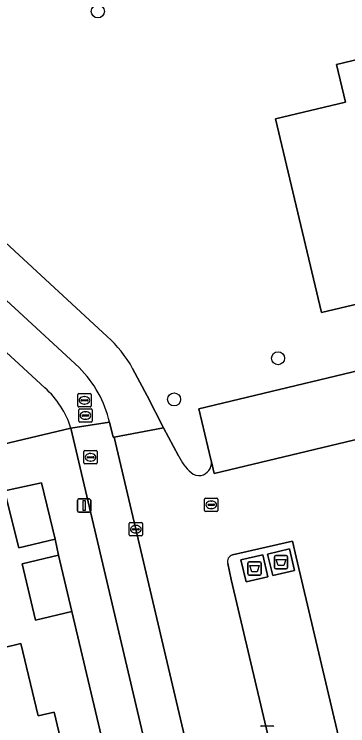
# Model space of a CAD drawing. Extents: x 158031 to 159244, y 380104 to 381214.
# Drawn here: x 158723.4 to 158748.4, y 380617.5 to 380670.9 of the extents above; entities that cross this region are included whole.
import ezdxf

# ---------------------------------------------------------------- set-up
doc = ezdxf.new("R2010")
doc.units = 0
for name, color, linetype in [('IMGEO_Afval_apart_plaats', 7, 'Continuous'), ('IMGEO_Boom', 7, 'Continuous'), ('IMGEO_Erf', 7, 'Continuous'), ('IMGEO_Fietspad_open', 7, 'Continuous'), ('IMGEO_Groenvoorziening', 7, 'Continuous'), ('IMGEO_Kolk', 7, 'Continuous'), ('IMGEO_Lichtmast', 7, 'Continuous'), ('IMGEO_Pand', 7, 'Continuous'), ('IMGEO_Parkeervlak_open', 7, 'Continuous'), ('IMGEO_Rijbaan_lokaal_open', 7, 'Continuous'), ('IMGEO_Rioolput', 7, 'Continuous'), ('IMGEO_Voetpad_gesloten', 7, 'Continuous'), ('IMGEO_Voetpad_open', 7, 'Continuous')]:
    doc.layers.add(name, color=color, linetype=linetype)

msp = doc.modelspace()

# ---------------------------------------------------------------- linework, layer by layer
at = {"layer": 'IMGEO_Afval_apart_plaats'}
for p, q in [((158740.977, 380629.842), (158741.767, 380629.842)), ((158741.767, 380629.842), (158740.977, 380629.842)), ((158742.869, 380629.402), (158742.869, 380630.202)), ((158742.869, 380630.202), (158742.869, 380629.402)), ((158742.969, 380630.302), (158743.759, 380630.302)), ((158743.759, 380630.302), (158742.969, 380630.302)), ((158743.859, 380630.202), (158743.859, 380629.402)), ((158743.859, 380629.402), (158743.859, 380630.202)), ((158740.877, 380628.942), (158740.877, 380629.742)), ((158740.877, 380629.742), (158740.877, 380628.942)), ((158741.867, 380629.742), (158741.867, 380628.942)), ((158741.867, 380628.942), (158741.867, 380629.742)), ((158743.759, 380629.302), (158742.969, 380629.302)), ((158742.969, 380629.302), (158743.759, 380629.302)), ((158741.767, 380628.842), (158740.977, 380628.842)), ((158740.977, 380628.842), (158741.767, 380628.842))]:
    msp.add_line(p, q, dxfattribs=at)
for points in [[(158743.012, 380630.016), (158743.716, 380630.016), (158743.567, 380629.546), (158743.161, 380629.546), (158743.012, 380630.016)], [(158741.02, 380629.556), (158741.724, 380629.556), (158741.575, 380629.086), (158741.169, 380629.086), (158741.02, 380629.556)]]:
    msp.add_lwpolyline(points, dxfattribs=at)
for centre, start, end in [((158740.977, 380629.742), 90, 180), ((158740.977, 380629.742), 90, 180), ((158741.767, 380629.742), 0, 90), ((158741.767, 380629.742), 360, 90), ((158742.969, 380630.202), 90, 180), ((158742.969, 380630.202), 90, 180), ((158743.759, 380630.202), 0, 90), ((158743.759, 380630.202), 360, 90), ((158742.969, 380629.402), 180, 270), ((158742.969, 380629.402), 180, 270), ((158743.759, 380629.402), 270, 0), ((158743.759, 380629.402), 270, 0), ((158740.977, 380628.942), 180, 270), ((158740.977, 380628.942), 180, 270), ((158741.767, 380628.942), 270, 0), ((158741.767, 380628.942), 270, 0)]:
    msp.add_arc(centre, 0.1, start, end, dxfattribs=at)
at = {"layer": 'IMGEO_Boom'}
for centre in [(158729.625, 380671.11), (158743.141, 380645.098), (158735.346, 380642.013)]:
    msp.add_circle(centre, 0.489, dxfattribs=at)
at = {"layer": 'IMGEO_Erf'}
for points in [[(158748.582, 380678.823), (158708.828, 380669.343), (158706.466, 380668.758), (158730.316, 380646.742)], [(158753.263, 380650.155), (158746.409, 380648.526), (158742.958, 380663.054), (158748.201, 380664.308), (158747.525, 380667.136), (158749.829, 380667.687)], [(158738.144, 380637.341), (158738.112, 380637.512), (158737.199, 380641.296), (158751.71, 380644.785), (158752.862, 380639.943), (158754.319, 380638.999), (158755.789, 380632.859), (158754.836, 380632.646), (158764.749, 380590.905), (158759.812, 380589.744), (158754.353, 380588.474), (158749.349, 380587.303), (158750.663, 380581.772), (158758.084, 380583.523), (158761.643, 380584.575)], [(158732.238, 380644.342), (158733.319, 380642.278), (158734.555, 380639.892), (158735.675, 380637.775)], [(158732.222, 380606.886), (158727.683, 380626.11), (158724.959, 380625.463), (158723.955, 380629.692), (158726.679, 380630.339), (158726.416, 380631.538), (158723.693, 380630.884), (158722.624, 380635.163), (158715.598, 380633.518), (158716.938, 380627.87), (158719.758, 380628.546), (158721.078, 380623.038), (158723.855, 380623.703), (158725.154, 380618.281), (158726.352, 380618.569), (158727.058, 380615.621)]]:
    msp.add_lwpolyline(points, dxfattribs=at)
for centre, radius, start, end in [((158723.83, 380639.578), 9.664, 29.5355, 47.8423), ((158739.545, 380639.689), 4.317, 206.3183, 227.2462), ((158737.198, 380637.252), 0.95, 280.0654, 5.3941), ((158737.214, 380637.25), 0.946, 230.608, 279.1017)]:
    msp.add_arc(centre, radius, start, end, dxfattribs=at)
at = {"layer": 'IMGEO_Fietspad_open'}
for points in [[(158728.229, 380644.402), (158704.073, 380666.661)], [(158704.299, 380662.558), (158706.04, 380660.954), (158725.661, 380642.88)], [(158727.607, 380639.865), (158730.507, 380640.298)]]:
    msp.add_lwpolyline(points, dxfattribs=at)
msp.add_lwpolyline([(158730.863, 380639.184), (158730.767, 380639.169), (158730.507, 380640.298), (158727.607, 380639.865), (158741.77, 380579.626), (158742.026, 380578.534), (158742.459, 380576.694), (158745.252, 380577.361), (158745.393, 380577.395), (158744.707, 380580.31)], close=True, dxfattribs=at)
for centre, radius, start, end in [((158722.253, 380638.401), 8.469, 12.9444, 45.1221), ((158720.969, 380637.716), 6.977, 17.9375, 47.7421)]:
    msp.add_arc(centre, radius, start, end, dxfattribs=at)
at = {"layer": 'IMGEO_Groenvoorziening'}
msp.add_lwpolyline([(158725.661, 380642.88), (158706.04, 380660.954), (158707.246, 380655.764), (158722.483, 380641.728), (158711.136, 380639.023), (158711.747, 380636.397), (158714.693, 380637.095), (158714.762, 380636.803), (158727.607, 380639.865)], dxfattribs=at)
msp.add_arc((158720.969, 380637.716), 6.977, 17.9375, 47.7421, dxfattribs=at)
at = {"layer": 'IMGEO_Kolk'}
for p, q in [((158737.629, 380633.684), (158737.629, 380634.536)), ((158737.704, 380634.61), (158738.556, 380634.61)), ((158737.888, 380634.104), (158737.888, 380634.116)), ((158737.931, 380634.153), (158738.329, 380634.153)), ((158738.117, 380634.39), (158738.142, 380634.39)), ((158738.372, 380634.116), (158738.372, 380634.104)), ((158738.63, 380634.536), (158738.63, 380633.684)), ((158738.556, 380633.61), (158737.704, 380633.61)), ((158738.326, 380634.067), (158737.928, 380634.067)), ((158738.14, 380633.83), (158738.115, 380633.83)), ((158731.975, 380631.849), (158731.975, 380632.701)), ((158732.05, 380632.775), (158732.902, 380632.775)), ((158732.463, 380632.555), (158732.488, 380632.555)), ((158732.976, 380632.701), (158732.976, 380631.849)), ((158732.234, 380632.269), (158732.234, 380632.281)), ((158732.672, 380632.232), (158732.274, 380632.232)), ((158732.277, 380632.318), (158732.675, 380632.318)), ((158732.486, 380631.995), (158732.461, 380631.995)), ((158732.718, 380632.281), (158732.718, 380632.269)), ((158732.902, 380631.775), (158732.05, 380631.775)), ((158741.892, 380617.538), (158742.744, 380617.538))]:
    msp.add_line(p, q, dxfattribs=at)
for points in [[(158737.629, 380633.684), (158737.629, 380634.536)], [(158737.704, 380634.61), (158738.556, 380634.61)], [(158738.63, 380634.536), (158738.63, 380633.684)], [(158738.556, 380633.61), (158737.704, 380633.61)], [(158731.975, 380631.849), (158731.975, 380632.701)], [(158732.05, 380632.775), (158732.902, 380632.775)], [(158732.976, 380632.701), (158732.976, 380631.849)], [(158732.902, 380631.775), (158732.05, 380631.775)], [(158741.892, 380617.538), (158742.744, 380617.538)]]:
    msp.add_lwpolyline(points, dxfattribs=at)
for centre, radius, start, end in [((158737.706, 380634.534), 0.0765, 91.552, 178.448), ((158737.706, 380634.534), 0.0765, 91.552, 178.448), ((158737.928, 380634.113), 0.0403, 85.8775, 175.7526), ((158737.925, 380634.103), 0.0366, 178.938, 274.7102), ((158738.329, 380634.11), 0.043, 264.8664, 352.4533), ((158738.333, 380634.115), 0.0386, 1.7309, 96.639), ((158738.554, 380634.534), 0.0765, 1.552, 88.448), ((158738.554, 380634.534), 0.0765, 1.552, 88.448), ((158737.706, 380633.686), 0.0765, 181.552, 268.448), ((158737.706, 380633.686), 0.0765, 181.552, 268.448), ((158738.554, 380633.686), 0.0765, 271.552, 358.448), ((158738.554, 380633.686), 0.0765, 271.552, 358.448), ((158732.052, 380632.699), 0.0765, 91.552, 178.448), ((158732.052, 380632.699), 0.0765, 91.552, 178.448), ((158732.9, 380632.699), 0.0765, 1.552, 88.448), ((158732.9, 380632.699), 0.0765, 1.552, 88.448), ((158732.274, 380632.278), 0.0403, 85.8775, 175.7526), ((158732.271, 380632.268), 0.0366, 178.938, 274.7102), ((158732.675, 380632.275), 0.043, 264.8664, 352.4533), ((158732.679, 380632.28), 0.0386, 1.7309, 96.639), ((158732.052, 380631.851), 0.0765, 181.552, 268.448), ((158732.052, 380631.851), 0.0765, 181.552, 268.448), ((158732.9, 380631.851), 0.0765, 271.552, 358.448), ((158732.9, 380631.851), 0.0765, 271.552, 358.448), ((158741.894, 380617.462), 0.0765, 91.552, 178.448), ((158741.894, 380617.462), 0.0765, 91.552, 178.448), ((158742.742, 380617.462), 0.0765, 1.552, 88.448), ((158742.742, 380617.462), 0.0765, 1.552, 88.448)]:
    msp.add_arc(centre, radius, start, end, dxfattribs=at)
for centre, major_axis, ratio, start_param, end_param in [((158738.116, 380634.11), (-0.387, 0.002), 0.722429, 4.712389, 7.853982), ((158738.141, 380634.11), (-0.39, 0.002), 0.717154, 1.570796, 4.712389), ((158732.462, 380632.275), (-0.387, 0.002), 0.722429, 4.712389, 7.853982), ((158732.487, 380632.275), (-0.39, 0.002), 0.717154, 1.570796, 4.712389)]:
    msp.add_ellipse(centre, major_axis=major_axis, ratio=ratio, start_param=start_param, end_param=end_param, dxfattribs=at)
at = {"layer": 'IMGEO_Lichtmast'}
for p, q in [((158728.101, 380633.644), (158728.101, 380634.444)), ((158728.101, 380634.444), (158728.101, 380633.644)), ((158728.201, 380634.544), (158728.991, 380634.544)), ((158728.991, 380634.544), (158728.201, 380634.544)), ((158729.091, 380634.444), (158729.091, 380633.644)), ((158729.091, 380633.644), (158729.091, 380634.444)), ((158728.991, 380633.544), (158728.201, 380633.544)), ((158728.201, 380633.544), (158728.991, 380633.544))]:
    msp.add_line(p, q, dxfattribs=at)
msp.add_lwpolyline([(158728.521, 380634.419), (158728.671, 380634.419), (158728.671, 380633.669), (158728.521, 380633.669), (158728.521, 380634.419)], dxfattribs=at)
for centre, start, end in [((158728.201, 380634.444), 90, 180), ((158728.201, 380634.444), 90, 180), ((158728.991, 380634.444), 0, 90), ((158728.991, 380634.444), 360, 90), ((158728.201, 380633.644), 180, 270), ((158728.201, 380633.644), 180, 270), ((158728.991, 380633.644), 270, 0), ((158728.991, 380633.644), 270, 0)]:
    msp.add_arc(centre, 0.1, start, end, dxfattribs=at)
at = {"layer": 'IMGEO_Pand'}
for points in [[(158759.304, 380644.196), (158759.971, 380644.353), (158760.612, 380641.658), (158763.53, 380642.351), (158763.893, 380640.79), (158764.132, 380640.847), (158770.554, 380642.378), (158774.126, 380643.23), (158772.296, 380650.501), (158766.929, 380649.218), (158761.824, 380670.556), (158752.743, 380668.384), (158751.151, 380668.003), (158749.829, 380667.687), (158747.525, 380667.136), (158748.201, 380664.308), (158742.958, 380663.054), (158746.409, 380648.526), (158753.263, 380650.155), (158754.916, 380643.164)], [(158726.416, 380631.538), (158725.401, 380635.761), (158722.624, 380635.163), (158723.693, 380630.884)], [(158727.683, 380626.11), (158726.679, 380630.339), (158723.955, 380629.692), (158724.959, 380625.463)], [(158727.058, 380615.621), (158726.352, 380618.569), (158725.154, 380618.281), (158723.855, 380623.703), (158721.078, 380623.038), (158718.077, 380622.319), (158718.786, 380619.359), (158715.785, 380618.639), (158717.08, 380613.231)]]:
    msp.add_lwpolyline(points, close=True, dxfattribs=at)
at = {"layer": 'IMGEO_Parkeervlak_open'}
for points in [[(158752.862, 380639.943), (158751.71, 380644.785), (158737.199, 380641.296), (158738.112, 380637.512), (158738.144, 380637.341), (158738.352, 380636.449)], [(158740.748, 380628.321), (158740.359, 380629.98), (158741.996, 380630.364), (158742.385, 380628.705)], [(158742.739, 380628.802), (158742.358, 380630.416), (158743.99, 380630.801), (158744.371, 380629.187)]]:
    msp.add_lwpolyline(points, close=True, dxfattribs=at)
msp.add_lwpolyline([(158739.369, 380629.697), (158739.628, 380628.513), (158749.349, 380587.303), (158754.353, 380588.474), (158744.502, 380630.188), (158744.215, 380631.389), (158739.723, 380630.346)], dxfattribs=at)
msp.add_arc((158739.865, 380629.848), 0.518, 105.8716, 196.9075, dxfattribs=at)
at = {"layer": 'IMGEO_Rijbaan_lokaal_open'}
for points in [[(158735.675, 380637.775), (158734.555, 380639.892), (158730.863, 380639.184), (158744.707, 380580.31), (158750.663, 380581.772), (158749.349, 380587.303), (158739.628, 380628.513), (158739.369, 380629.697)], [(158739.723, 380630.346), (158744.215, 380631.389), (158744.502, 380630.188), (158754.353, 380588.474), (158759.812, 380589.744), (158749.947, 380631.507), (158754.836, 380632.646), (158755.789, 380632.859), (158754.319, 380638.999), (158752.862, 380639.943), (158738.352, 380636.449), (158738.144, 380637.341)]]:
    msp.add_lwpolyline(points, dxfattribs=at)
for centre, radius, start, end in [((158739.545, 380639.689), 4.317, 206.3183, 227.2462), ((158737.198, 380637.252), 0.95, 280.0654, 5.3941), ((158737.214, 380637.25), 0.946, 230.608, 279.1017), ((158739.865, 380629.848), 0.518, 105.8716, 196.9075)]:
    msp.add_arc(centre, radius, start, end, dxfattribs=at)
at = {"layer": 'IMGEO_Rioolput'}
for p, q in [((158728.123, 380641.518), (158728.123, 380642.37)), ((158728.198, 380642.444), (158729.05, 380642.444)), ((158728.611, 380642.224), (158728.636, 380642.224)), ((158729.124, 380642.37), (158729.124, 380641.518)), ((158728.382, 380641.938), (158728.382, 380641.95)), ((158728.82, 380641.901), (158728.422, 380641.901)), ((158728.425, 380641.987), (158728.823, 380641.987)), ((158728.634, 380641.664), (158728.609, 380641.664)), ((158728.866, 380641.95), (158728.866, 380641.938)), ((158729.05, 380641.444), (158728.198, 380641.444)), ((158728.199, 380640.379), (158728.199, 380641.231)), ((158728.274, 380641.305), (158729.126, 380641.305)), ((158728.687, 380641.085), (158728.712, 380641.085)), ((158729.2, 380641.231), (158729.2, 380640.379)), ((158728.458, 380640.799), (158728.458, 380640.811)), ((158728.896, 380640.762), (158728.498, 380640.762)), ((158728.501, 380640.848), (158728.899, 380640.848)), ((158728.71, 380640.525), (158728.685, 380640.525)), ((158728.942, 380640.811), (158728.942, 380640.799)), ((158729.126, 380640.305), (158728.274, 380640.305)), ((158728.583, 380637.247), (158728.583, 380638.099)), ((158728.658, 380638.173), (158729.51, 380638.173)), ((158729.071, 380637.953), (158729.096, 380637.953)), ((158729.584, 380638.099), (158729.584, 380637.247)), ((158728.842, 380637.667), (158728.842, 380637.679)), ((158729.28, 380637.63), (158728.882, 380637.63)), ((158728.885, 380637.716), (158729.283, 380637.716)), ((158729.094, 380637.393), (158729.069, 380637.393)), ((158729.326, 380637.679), (158729.326, 380637.667)), ((158729.51, 380637.173), (158728.658, 380637.173))]:
    msp.add_line(p, q, dxfattribs=at)
for points in [[(158728.123, 380641.518), (158728.123, 380642.37)], [(158728.198, 380642.444), (158729.05, 380642.444)], [(158729.124, 380642.37), (158729.124, 380641.518)], [(158729.05, 380641.444), (158728.198, 380641.444)], [(158728.199, 380640.379), (158728.199, 380641.231)], [(158728.274, 380641.305), (158729.126, 380641.305)], [(158729.2, 380641.231), (158729.2, 380640.379)], [(158729.126, 380640.305), (158728.274, 380640.305)], [(158728.583, 380637.247), (158728.583, 380638.099)], [(158728.658, 380638.173), (158729.51, 380638.173)], [(158729.584, 380638.099), (158729.584, 380637.247)], [(158729.51, 380637.173), (158728.658, 380637.173)]]:
    msp.add_lwpolyline(points, dxfattribs=at)
for centre, radius, start, end in [((158728.2, 380642.368), 0.0765, 91.552, 178.448), ((158728.2, 380642.368), 0.0765, 91.552, 178.448), ((158729.048, 380642.368), 0.0765, 1.552, 88.448), ((158729.048, 380642.368), 0.0765, 1.552, 88.448), ((158728.422, 380641.947), 0.0403, 85.8775, 175.7526), ((158728.419, 380641.937), 0.0366, 178.938, 274.7102), ((158728.823, 380641.944), 0.043, 264.8664, 352.4533), ((158728.827, 380641.949), 0.0386, 1.7309, 96.639), ((158728.2, 380641.52), 0.0765, 181.552, 268.448), ((158728.2, 380641.52), 0.0765, 181.552, 268.448), ((158728.276, 380641.229), 0.0765, 91.552, 178.448), ((158728.276, 380641.229), 0.0765, 91.552, 178.448), ((158729.048, 380641.52), 0.0765, 271.552, 358.448), ((158729.048, 380641.52), 0.0765, 271.552, 358.448), ((158729.124, 380641.229), 0.0765, 1.552, 88.448), ((158729.124, 380641.229), 0.0765, 1.552, 88.448), ((158728.498, 380640.808), 0.0403, 85.8775, 175.7526), ((158728.495, 380640.798), 0.0366, 178.938, 274.7102), ((158728.899, 380640.805), 0.043, 264.8664, 352.4533), ((158728.903, 380640.81), 0.0386, 1.7309, 96.639), ((158728.276, 380640.381), 0.0765, 181.552, 268.448), ((158728.276, 380640.381), 0.0765, 181.552, 268.448), ((158729.124, 380640.381), 0.0765, 271.552, 358.448), ((158729.124, 380640.381), 0.0765, 271.552, 358.448), ((158728.66, 380638.097), 0.0765, 91.552, 178.448), ((158728.66, 380638.097), 0.0765, 91.552, 178.448), ((158729.508, 380638.097), 0.0765, 1.552, 88.448), ((158729.508, 380638.097), 0.0765, 1.552, 88.448), ((158728.882, 380637.676), 0.0403, 85.8775, 175.7526), ((158728.879, 380637.666), 0.0366, 178.938, 274.7102), ((158729.283, 380637.673), 0.043, 264.8664, 352.4533), ((158729.287, 380637.678), 0.0386, 1.7309, 96.639), ((158728.66, 380637.249), 0.0765, 181.552, 268.448), ((158728.66, 380637.249), 0.0765, 181.552, 268.448), ((158729.508, 380637.249), 0.0765, 271.552, 358.448), ((158729.508, 380637.249), 0.0765, 271.552, 358.448)]:
    msp.add_arc(centre, radius, start, end, dxfattribs=at)
for centre, major_axis, ratio, start_param, end_param in [((158728.61, 380641.944), (-0.387, 0.002), 0.722429, 4.712389, 7.853982), ((158728.635, 380641.944), (-0.39, 0.002), 0.717154, 1.570796, 4.712389), ((158728.686, 380640.805), (-0.387, 0.002), 0.722429, 4.712389, 7.853982), ((158728.711, 380640.805), (-0.39, 0.002), 0.717154, 1.570796, 4.712389), ((158729.07, 380637.673), (-0.387, 0.002), 0.722429, 4.712389, 7.853982), ((158729.095, 380637.673), (-0.39, 0.002), 0.717154, 1.570796, 4.712389)]:
    msp.add_ellipse(centre, major_axis=major_axis, ratio=ratio, start_param=start_param, end_param=end_param, dxfattribs=at)
at = {"layer": 'IMGEO_Voetpad_gesloten'}
for points in [[(158741.996, 380630.364), (158740.359, 380629.98), (158740.748, 380628.321), (158742.385, 380628.705)], [(158743.99, 380630.801), (158742.358, 380630.416), (158742.739, 380628.802), (158744.371, 380629.187)]]:
    msp.add_lwpolyline(points, close=True, dxfattribs=at)
at = {"layer": 'IMGEO_Voetpad_open'}
for points in [[(158730.316, 380646.742), (158706.466, 380668.758), (158708.828, 380669.343), (158707.432, 380675.011)], [(158704.073, 380666.661), (158728.229, 380644.402)], [(158730.507, 380640.298), (158730.767, 380639.169), (158730.863, 380639.184), (158734.555, 380639.892), (158733.319, 380642.278), (158732.238, 380644.342)]]:
    msp.add_lwpolyline(points, dxfattribs=at)
msp.add_lwpolyline([(158727.607, 380639.865), (158714.762, 380636.803), (158715.598, 380633.518), (158722.624, 380635.163), (158725.401, 380635.761), (158726.416, 380631.538), (158726.679, 380630.339), (158727.683, 380626.11), (158732.222, 380606.886), (158733.22, 380602.635), (158733.51, 380601.433), (158734.47, 380597.31), (158735.431, 380593.188), (158735.725, 380591.97), (158736.726, 380587.734), (158739.029, 380577.884), (158742.026, 380578.534), (158741.77, 380579.626)], close=True, dxfattribs=at)
for centre, radius, start, end in [((158723.83, 380639.578), 9.664, 29.5355, 47.8423), ((158722.253, 380638.401), 8.469, 12.9444, 45.1221)]:
    msp.add_arc(centre, radius, start, end, dxfattribs=at)

doc.saveas('drawing.dxf')
